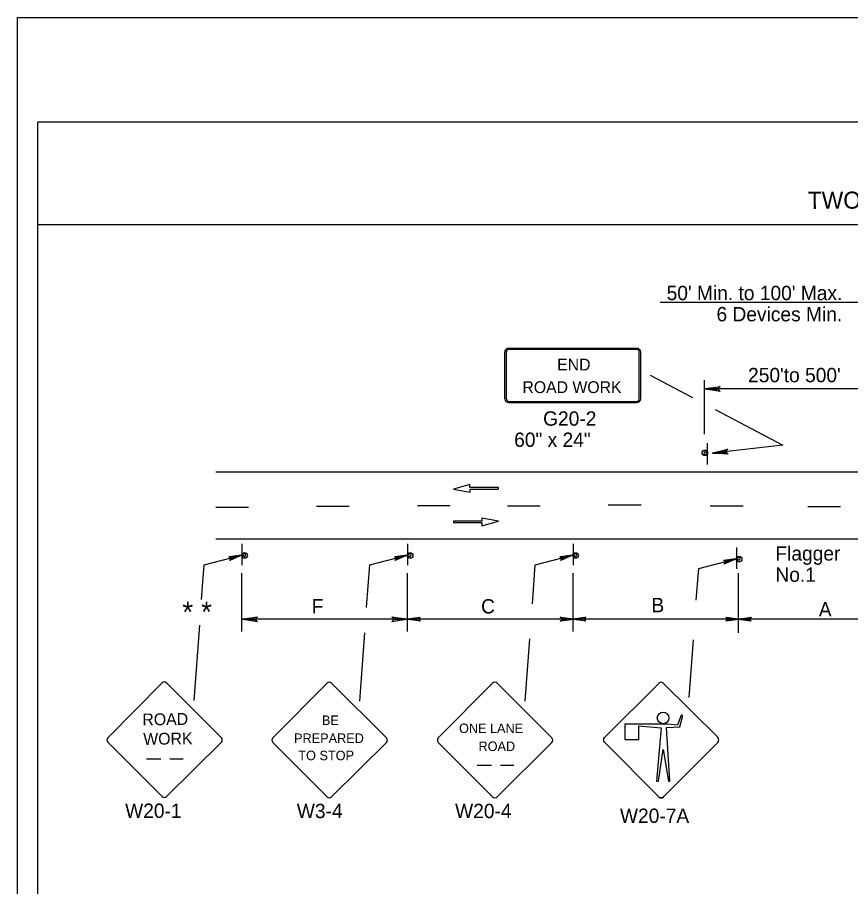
# Model space of a CAD drawing. Extents: x -14145 to -13521, y 30244 to 30661.
# Drawn here: x -13926.17 to -13913.97, y 30356.58 to 30369.31 of the extents above; entities that cross this region are included whole.
import ezdxf

# ---------------------------------------------------------------- set-up
doc = ezdxf.new("R2010")
doc.units = 0
for name, color, linetype in [('1', 7, 'Continuous'), ('10', 7, 'Continuous'), ('2', 7, 'Continuous'), ('4', 7, 'Continuous'), ('61', 7, 'Continuous')]:
    doc.layers.add(name, color=color, linetype=linetype)

msp = doc.modelspace()

# ---------------------------------------------------------------- linework, layer by layer
at = {"layer": '1'}
for p, q in [((-13917.104, 30364.461), (-13918.977, 30364.461)), ((-13917.104, 30364.461), (-13918.977, 30364.461)), ((-13917.104, 30364.446), (-13918.977, 30364.446)), ((-13917.104, 30364.446), (-13918.977, 30364.446)), ((-13919.038, 30364.41), (-13919.038, 30363.722)), ((-13919.013, 30364.41), (-13919.013, 30363.722)), ((-13917.068, 30363.722), (-13917.068, 30364.41)), ((-13917.043, 30363.722), (-13917.043, 30364.41)), ((-13916.111, 30363.206), (-13916.111, 30363.997)), ((-13912.9, 30363.868), (-13916.111, 30363.868)), ((-13918.977, 30363.685), (-13917.104, 30363.685)), ((-13918.977, 30363.67), (-13917.104, 30363.67)), ((-13916.065, 30362.76), (-13916.065, 30363.072)), ((-13916.065, 30362.76), (-13916.065, 30363.072)), ((-13923.268, 30362.656), (-13895.512, 30362.656)), ((-13919.545, 30362.468), (-13919.786, 30362.402)), ((-13919.786, 30362.402), (-13919.542, 30362.355)), ((-13919.545, 30362.423), (-13919.545, 30362.468)), ((-13919.128, 30362.423), (-13919.545, 30362.423)), ((-13919.542, 30362.355), (-13919.542, 30362.401)), ((-13919.542, 30362.401), (-13919.128, 30362.401)), ((-13919.128, 30362.401), (-13919.128, 30362.423)), ((-13922.788, 30362.134), (-13923.268, 30362.134)), ((-13921.312, 30362.146), (-13921.792, 30362.146)), ((-13919.836, 30362.158), (-13920.316, 30362.158)), ((-13918.516, 30362.152), (-13918.996, 30362.152)), ((-13917.04, 30362.164), (-13917.52, 30362.164)), ((-13915.546, 30362.152), (-13916.026, 30362.152)), ((-13914.118, 30362.14), (-13914.598, 30362.14)), ((-13919.372, 30361.932), (-13919.786, 30361.932)), ((-13919.786, 30361.932), (-13919.786, 30361.91)), ((-13919.786, 30361.91), (-13919.369, 30361.91)), ((-13919.128, 30361.931), (-13919.372, 30361.977)), ((-13919.372, 30361.977), (-13919.372, 30361.932)), ((-13919.369, 30361.865), (-13919.128, 30361.931)), ((-13919.369, 30361.91), (-13919.369, 30361.865)), ((-13923.268, 30361.672), (-13895.512, 30361.672)), ((-13922.884, 30361.601), (-13922.884, 30361.289)), ((-13920.46, 30361.601), (-13920.46, 30361.289)), ((-13918.036, 30361.601), (-13918.036, 30361.289)), ((-13915.642, 30361.547), (-13915.642, 30361.235)), ((-13915.642, 30361.547), (-13915.642, 30361.235)), ((-13923.437, 30361.294), (-13922.89, 30361.434)), ((-13921.013, 30361.294), (-13920.466, 30361.434)), ((-13918.589, 30361.294), (-13918.042, 30361.434)), ((-13916.195, 30361.24), (-13915.648, 30361.38)), ((-13923.475, 30360.786), (-13923.437, 30361.294)), ((-13921.059, 30360.668), (-13921.013, 30361.294)), ((-13918.631, 30360.723), (-13918.589, 30361.294)), ((-13922.886, 30360.316), (-13922.886, 30361.172)), ((-13920.46, 30360.316), (-13920.46, 30361.172)), ((-13918.036, 30360.316), (-13918.036, 30361.172)), ((-13916.23, 30360.775), (-13916.195, 30361.24)), ((-13915.612, 30360.298), (-13915.612, 30361.172)), ((-13920.46, 30360.496), (-13922.884, 30360.496)), ((-13918.036, 30360.496), (-13920.46, 30360.496)), ((-13915.612, 30360.496), (-13918.036, 30360.496)), ((-13913.152, 30360.496), (-13915.612, 30360.496)), ((-13923.583, 30359.305), (-13923.502, 30360.411)), ((-13921.16, 30359.295), (-13921.087, 30360.298)), ((-13918.736, 30359.295), (-13918.669, 30360.209)), ((-13916.334, 30359.349), (-13916.272, 30360.192)), ((-13924.055, 30359.565), (-13924.85, 30358.762)), ((-13923.186, 30358.762), (-13923.989, 30359.565)), ((-13921.638, 30359.561), (-13922.433, 30358.758)), ((-13920.769, 30358.758), (-13921.572, 30359.561)), ((-13919.214, 30359.561), (-13920.009, 30358.758)), ((-13918.345, 30358.758), (-13919.148, 30359.561)), ((-13916.774, 30359.558), (-13917.577, 30358.763)), ((-13915.912, 30358.763), (-13916.714, 30359.558)), ((-13915.912, 30358.763), (-13916.714, 30359.558)), ((-13916.452, 30359.093), (-13916.504, 30358.943)), ((-13916.474, 30358.92), (-13916.429, 30359.085)), ((-13916.429, 30359.085), (-13916.452, 30359.093)), ((-13916.654, 30358.958), (-13917.277, 30358.958)), ((-13917.277, 30358.958), (-13917.277, 30358.733)), ((-13916.504, 30358.943), (-13916.654, 30358.958)), ((-13917.074, 30358.733), (-13917.074, 30358.935)), ((-13917.074, 30358.935), (-13916.744, 30358.905)), ((-13916.744, 30358.905), (-13916.812, 30358.125)), ((-13916.669, 30358.913), (-13916.474, 30358.92)), ((-13916.617, 30358.125), (-13916.669, 30358.913)), ((-13917.277, 30358.733), (-13917.074, 30358.733)), ((-13924.85, 30358.696), (-13924.055, 30357.901)), ((-13923.989, 30357.901), (-13923.186, 30358.696)), ((-13922.433, 30358.692), (-13921.638, 30357.897)), ((-13921.572, 30357.897), (-13920.769, 30358.692)), ((-13920.009, 30358.692), (-13919.214, 30357.897)), ((-13919.148, 30357.897), (-13918.345, 30358.692)), ((-13917.577, 30358.695), (-13916.774, 30357.893)), ((-13916.782, 30358.125), (-13916.714, 30358.59)), ((-13916.714, 30357.893), (-13915.912, 30358.695)), ((-13916.714, 30358.59), (-13916.639, 30358.125)), ((-13924.283, 30358.454), (-13924.072, 30358.454)), ((-13923.94, 30358.454), (-13923.746, 30358.454)), ((-13919.441, 30358.361), (-13919.231, 30358.361)), ((-13919.098, 30358.361), (-13918.905, 30358.361)), ((-13916.812, 30358.125), (-13916.782, 30358.125)), ((-13916.639, 30358.125), (-13916.617, 30358.125))]:
    msp.add_line(p, q, dxfattribs=at)
for points in [[(-13916.762, 30365.139), (-13912.4, 30365.139), (-13912.265, 30363.868)], [(-13923.07, 30361.41), (-13923.058, 30361.398), (-13922.89, 30361.434), (-13923.07, 30361.41), (-13923.076, 30361.416), (-13922.89, 30361.434), (-13923.052, 30361.38), (-13923.058, 30361.368), (-13922.89, 30361.434), (-13923.064, 30361.356), (-13923.058, 30361.368)], [(-13920.646, 30361.41), (-13920.634, 30361.398), (-13920.466, 30361.434), (-13920.646, 30361.41), (-13920.652, 30361.416), (-13920.466, 30361.434), (-13920.628, 30361.38), (-13920.634, 30361.368), (-13920.466, 30361.434), (-13920.64, 30361.356), (-13920.634, 30361.368)], [(-13918.222, 30361.41), (-13918.21, 30361.398), (-13918.042, 30361.434), (-13918.222, 30361.41), (-13918.228, 30361.416), (-13918.042, 30361.434), (-13918.204, 30361.38), (-13918.21, 30361.368), (-13918.042, 30361.434), (-13918.216, 30361.356), (-13918.21, 30361.368)], [(-13915.828, 30361.356), (-13915.816, 30361.344), (-13915.648, 30361.38), (-13915.828, 30361.356), (-13915.834, 30361.362), (-13915.648, 30361.38), (-13915.81, 30361.326), (-13915.816, 30361.314), (-13915.648, 30361.38), (-13915.822, 30361.302), (-13915.816, 30361.314)], [(-13922.667, 30360.469), (-13922.675, 30360.484), (-13922.884, 30360.496), (-13922.667, 30360.469), (-13922.655, 30360.459), (-13922.884, 30360.496), (-13922.675, 30360.506), (-13922.667, 30360.522), (-13922.884, 30360.496), (-13922.655, 30360.532), (-13922.667, 30360.522)], [(-13920.678, 30360.523), (-13920.67, 30360.508), (-13920.46, 30360.496), (-13920.678, 30360.523), (-13920.69, 30360.533), (-13920.46, 30360.496), (-13920.67, 30360.486), (-13920.678, 30360.47), (-13920.46, 30360.496), (-13920.69, 30360.46), (-13920.678, 30360.47)], [(-13920.28, 30360.478), (-13920.286, 30360.49), (-13920.46, 30360.496), (-13920.28, 30360.478), (-13920.274, 30360.466), (-13920.46, 30360.496), (-13920.286, 30360.508), (-13920.28, 30360.52), (-13920.46, 30360.496), (-13920.274, 30360.526), (-13920.28, 30360.52)], [(-13918.216, 30360.52), (-13918.204, 30360.502), (-13918.036, 30360.496), (-13918.216, 30360.52), (-13918.222, 30360.526), (-13918.036, 30360.496), (-13918.204, 30360.484), (-13918.216, 30360.472), (-13918.036, 30360.496), (-13918.222, 30360.466), (-13918.216, 30360.472)], [(-13917.856, 30360.478), (-13917.862, 30360.49), (-13918.036, 30360.496), (-13917.856, 30360.478), (-13917.85, 30360.466), (-13918.036, 30360.496), (-13917.862, 30360.508), (-13917.856, 30360.52), (-13918.036, 30360.496), (-13917.85, 30360.526), (-13917.856, 30360.52)], [(-13915.792, 30360.52), (-13915.78, 30360.502), (-13915.612, 30360.496), (-13915.792, 30360.52), (-13915.798, 30360.526), (-13915.612, 30360.496), (-13915.78, 30360.484), (-13915.792, 30360.472), (-13915.612, 30360.496), (-13915.798, 30360.466), (-13915.792, 30360.472)], [(-13915.432, 30360.472), (-13915.438, 30360.484), (-13915.612, 30360.496), (-13915.432, 30360.472), (-13915.426, 30360.466), (-13915.612, 30360.496), (-13915.438, 30360.502), (-13915.432, 30360.514), (-13915.612, 30360.496), (-13915.426, 30360.526), (-13915.432, 30360.514)]]:
    msp.add_lwpolyline(points, dxfattribs=at)
for centre, radius in [((-13916.105, 30362.932), 0.0408), ((-13922.845, 30361.429), 0.0408), ((-13920.421, 30361.429), 0.0408), ((-13917.997, 30361.429), 0.0408), ((-13915.603, 30361.375), 0.0408), ((-13916.717, 30359.051), 0.0844)]:
    msp.add_circle(centre, radius, dxfattribs=at)
for centre, radius, start, end in [((-13916.099, 30362.924), 0.0214, 9.521, 4.2501), ((-13922.85, 30361.436), 0.0214, 189.521, 184.2501), ((-13920.426, 30361.436), 0.0214, 189.521, 184.2501), ((-13918.002, 30361.436), 0.0214, 189.521, 184.2501), ((-13915.608, 30361.382), 0.0214, 189.521, 184.2501), ((-13924.022, 30359.532), 0.0465, 45, 135), ((-13921.605, 30359.528), 0.0465, 45, 135), ((-13919.181, 30359.528), 0.0465, 45, 135), ((-13916.746, 30359.529), 0.0465, 45, 135), ((-13924.817, 30358.729), 0.0465, 135, 225), ((-13923.219, 30358.729), 0.0465, 315, 45), ((-13922.4, 30358.726), 0.0465, 135, 225), ((-13920.802, 30358.725), 0.0465, 315, 45), ((-13919.976, 30358.726), 0.0465, 135, 225), ((-13918.378, 30358.725), 0.0465, 315, 45), ((-13917.545, 30358.73), 0.0465, 135, 225), ((-13915.947, 30358.73), 0.0465, 315, 45), ((-13924.022, 30357.934), 0.0465, 225, 315), ((-13921.605, 30357.93), 0.0465, 225, 315), ((-13919.181, 30357.93), 0.0465, 225, 315), ((-13916.746, 30357.931), 0.0465, 225, 315), ((-13916.741, 30357.926), 0.0465, 225, 315)]:
    msp.add_arc(centre, radius, start, end, dxfattribs=at)
for centre, major_axis, ratio, start_param, end_param in [((-13918.976, 30364.41), (0.0609, 0), 0.839899, 1.570796, 3.141593), ((-13918.976, 30364.41), (0, -0.0365), 0.999938, 3.141593, 4.712389), ((-13917.103, 30364.41), (-0.0609, 0), 0.839899, 3.141593, 4.712389), ((-13917.103, 30364.41), (0, 0.0365), 0.999938, 4.712389, 6.283185), ((-13918.976, 30363.722), (0.0609, 0), 0.839899, 3.141593, 4.712389), ((-13918.976, 30363.722), (0, -0.0365), 0.999938, 4.712389, 6.283185), ((-13917.103, 30363.722), (0, 0.0365), 0.999938, 3.141593, 4.712389), ((-13917.103, 30363.722), (-0.0609, 0), 0.839899, 1.570796, 3.141593)]:
    msp.add_ellipse(centre, major_axis=major_axis, ratio=ratio, start_param=start_param, end_param=end_param, dxfattribs=at)
at = {"layer": '10'}
for p, q in [((-13925.874, 30367.777), (-13894.422, 30367.777)), ((-13925.874, 30345.207), (-13925.874, 30367.777)), ((-13925.874, 30366.277), (-13894.422, 30366.277))]:
    msp.add_line(p, q, dxfattribs=at)
at = {"layer": '2'}
for points in [[(-13916.906, 30364.071), (-13916.288, 30363.743)], [(-13915.893, 30363.841), (-13915.901, 30363.856), (-13916.111, 30363.868), (-13915.893, 30363.841), (-13915.882, 30363.831), (-13916.111, 30363.868), (-13915.901, 30363.878), (-13915.894, 30363.894), (-13916.111, 30363.868), (-13915.882, 30363.904), (-13915.894, 30363.894)], [(-13915.953, 30363.566), (-13914.965, 30363.042), (-13915.994, 30362.925)], [(-13915.775, 30362.923), (-13915.784, 30362.937), (-13915.994, 30362.925), (-13915.775, 30362.923), (-13915.762, 30362.914), (-13915.994, 30362.925), (-13915.787, 30362.959), (-13915.781, 30362.975), (-13915.994, 30362.925), (-13915.771, 30362.987), (-13915.781, 30362.975)]]:
    msp.add_lwpolyline(points, dxfattribs=at)
at = {"layer": '61'}
msp.add_lwpolyline([(-13926.174, 30369.307), (-13893.174, 30369.307), (-13893.174, 30343.807), (-13926.174, 30343.807)], close=True, dxfattribs=at)

# ---------------------------------------------------------------- texts
at = {"layer": '1'}
for s, height, p in [('END', 0.173, (-13918.268, 30364.138)), ('ROAD WORK', 0.173, (-13918.777, 30363.807)), ('BE', 0.1386, (-13921.713, 30358.948)), ('ONE LANE', 0.1386, (-13919.705, 30358.83)), ('PREPARED', 0.1389, (-13922.121, 30358.685)), ('ROAD', 0.1389, (-13919.42, 30358.567)), ('TO STOP', 0.139, (-13922.059, 30358.432))]:
    msp.add_text(s, height=height, dxfattribs=at).set_placement(p)
for s, height, rotation, p in [('ROAD', 0.1735, 0.7566, (-13924.342, 30358.941)), ('WORK', 0.1733, 0.7588, (-13924.329, 30358.656))]:
    msp.add_text(s, height=height, rotation=rotation, dxfattribs=at).set_placement(p)
at = {"layer": '2'}
for s, height, p in [("50' Min. to 100' Max.", 0.21, (-13916.665, 30365.167)), ('6 Devices Min.', 0.21, (-13915.935, 30364.857)), ("250'to 500'", 0.21, (-13915.472, 30363.965)), ('G20-2', 0.21, (-13918.474, 30363.329)), ('60" x 24"', 0.21, (-13918.898, 30363.019)), ('Flagger', 0.21, (-13915.072, 30361.354)), ('No.1', 0.21, (-13915.072, 30361.044)), ('*', 0.302, (-13923.757, 30360.451)), ('*', 0.302, (-13923.482, 30360.453)), ('F', 0.21, (-13921.862, 30360.58)), ('C', 0.21, (-13919.382, 30360.58)), ('B', 0.21, (-13916.888, 30360.598)), ('A', 0.21, (-13914.436, 30360.536)), ('W20-1', 0.21, (-13924.596, 30357.587)), ('W3-4', 0.21, (-13922.081, 30357.584)), ('W20-4', 0.21, (-13919.763, 30357.584)), ('W20-7A', 0.21, (-13917.349, 30357.514))]:
    msp.add_text(s, height=height, dxfattribs=at).set_placement(p)
at = {"layer": '4'}
msp.add_text('TWO-LANE, TWO-WAY ROADWAY - FLAGGING', height=0.25, rotation=0.31, dxfattribs=at).set_placement((-13914.597, 30366.503))

doc.saveas('drawing.dxf')
